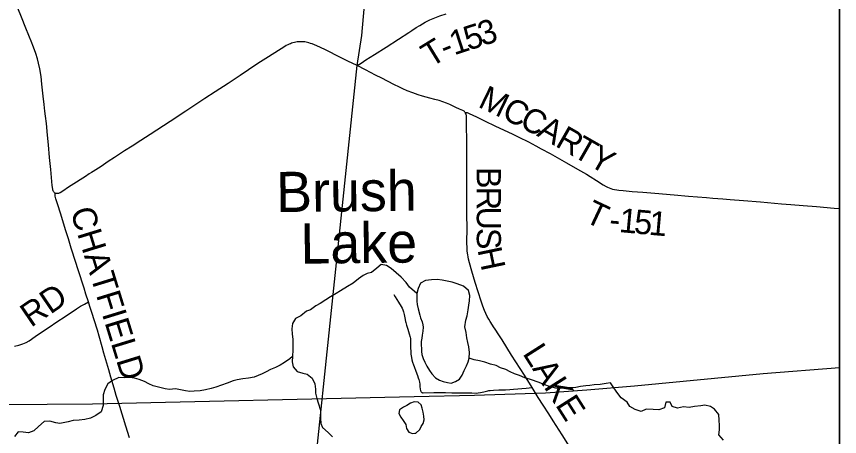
# Model space of a CAD drawing. Extents: x 0 to 1101, y 0 to 440.
# Drawn here: x 480.9 to 539, y 113.2 to 142.9 of the extents above; entities that cross this region are included whole.
import ezdxf

# ---------------------------------------------------------------- set-up
doc = ezdxf.new("R2010")
doc.units = 0
for name, color, linetype in [('GM_X_County_Road', 7, 'Continuous'), ('GM_X_County_Road_Text', 7, 'Continuous'), ('GM_X_Minor_Lake', 7, 'Continuous'), ('GM_X_Minor_Lake_Text', 7, 'Continuous'), ('GM_X_Minor_River', 7, 'Continuous'), ('GM_X_Rail_Line', 7, 'Continuous'), ('GM_X_Township', 7, 'Continuous'), ('GM_X_Township_Road', 7, 'Continuous'), ('GM_X_Township_Road_Text', 7, 'Continuous'), ('SH_Cut_Line', 7, 'Continuous'), ('SH_Text', 7, 'Continuous')]:
    doc.layers.add(name, color=color, linetype=linetype)

msp = doc.modelspace()

# ---------------------------------------------------------------- linework, layer by layer
at = {"layer": 'GM_X_County_Road'}
msp.add_lwpolyline([(539, 34.901), (539, 244.322), (515.616, 246.993), (514.479, 237.7), (513.87, 229.982), (512.492, 214.814), (511.389, 202.515), (509.862, 188.86), (506.544, 156.214), (505.255, 141.5), (504.934, 139.397), (500.064, 92.877), (495.306, 41.992), (494.967, 38.564), (506.443, 37.784), (519.517, 36.487), (538.022, 35.007)], close=True, dxfattribs=at)
for points in [[(483.639, 130.372), (483.618, 130.381), (483.59, 130.4), (483.556, 130.428), (483.531, 130.459), (483.511, 130.496), (483.492, 130.538), (483.474, 130.595), (483.457, 130.658), (483.421, 130.915), (483.368, 131.47), (483.316, 132.046), (483.235, 132.899), (483.151, 133.79), (483.084, 134.476), (483.006, 135.292), (482.942, 135.811), (482.896, 136.162), (482.842, 136.623), (482.779, 137.214), (482.69, 138.065), (482.631, 138.603), (482.543, 139.156), (482.461, 139.559), (482.379, 139.867), (482.259, 140.24), (482.103, 140.68), (481.941, 141.097), (481.82, 141.39), (481.521, 142.131), (481.299, 142.684), (480.948, 143.547)], [(504.941, 139.381), (504.281, 139.695), (503.534, 140.077), (502.948, 140.368), (502.666, 140.509), (502.108, 140.77), (501.779, 140.906), (501.652, 140.951), (501.529, 140.99), (501.441, 141.014), (501.346, 141.035), (501.257, 141.05), (501.159, 141.062), (501.072, 141.067), (500.989, 141.069), (500.903, 141.068), (500.8, 141.059), (500.706, 141.047), (500.613, 141.031), (500.512, 141.011), (500.411, 140.985), (500.323, 140.958), (500.231, 140.927), (500.141, 140.89), (500.058, 140.852), (499.939, 140.793), (499.843, 140.735), (498.696, 140.002), (497.942, 139.518), (497.276, 139.072), (496.688, 138.678), (495.833, 138.113), (494.925, 137.526), (494.19, 137.05), (492.854, 136.167), (491.748, 135.443), (491.28, 135.137), (490.328, 134.515), (489.672, 134.088), (489.062, 133.693), (488.531, 133.348), (487.815, 132.88), (487.378, 132.595), (486.883, 132.263), (486.316, 131.901), (486.194, 131.823), (486.04, 131.725), (485.766, 131.551), (484.756, 130.902), (484.504, 130.738), (484.245, 130.569), (483.98, 130.405), (483.917, 130.376), (483.855, 130.355), (483.807, 130.348), (483.765, 130.347), (483.728, 130.349), (483.69, 130.354), (483.639, 130.372)], [(512.575, 136.067), (512.55, 136.1), (512.528, 136.127), (512.499, 136.152), (512.454, 136.182), (512.396, 136.212), (512.172, 136.313), (511.918, 136.43), (511.495, 136.628), (511.255, 136.732), (510.994, 136.831), (510.726, 136.918), (510.436, 136.996), (510.074, 137.082), (509.821, 137.147), (509.553, 137.223), (509.253, 137.319), (508.867, 137.456), (508.486, 137.605), (508.18, 137.739), (507.927, 137.857), (507.543, 138.045), (506.679, 138.484), (506.23, 138.711), (505.536, 139.072), (504.941, 139.381)], [(517.292, 116.654), (516.752, 117.513), (515.844, 118.935), (515.178, 120), (514.944, 120.36), (514.679, 120.765), (514.58, 120.922), (514.501, 121.048), (514.346, 121.301), (514.249, 121.46), (514.131, 121.67), (514.033, 121.869), (513.936, 122.089), (513.823, 122.384), (513.699, 122.754), (513.494, 123.393), (513.289, 124.054), (513.043, 124.865), (512.872, 125.444), (512.809, 125.705), (512.778, 125.866), (512.754, 126.012), (512.735, 126.141), (512.719, 126.3), (512.711, 126.44), (512.705, 126.609), (512.699, 126.776), (512.694, 127.006), (512.705, 127.772), (512.691, 128.984), (512.697, 129.934), (512.686, 131.015), (512.688, 131.686), (512.681, 133.718), (512.672, 135.508), (512.672, 135.695), (512.667, 135.783), (512.659, 135.849), (512.646, 135.907), (512.631, 135.961), (512.605, 136.019), (512.575, 136.067)], [(526.786, 101.808), (526.704, 101.974), (526.624, 102.119), (526.543, 102.246), (525.979, 103.101), (524.471, 105.423), (524.095, 106), (522.933, 107.777), (522.014, 109.245), (521.499, 110.044), (520.915, 110.953), (520.443, 111.691), (520.062, 112.287), (519.413, 113.309), (518.795, 114.285), (518.475, 114.787), (518.086, 115.401), (517.733, 115.95), (517.292, 116.654)]]:
    msp.add_lwpolyline(points, dxfattribs=at)
at = {"layer": 'GM_X_Minor_Lake'}
for points in [[(512.848, 118.725), (512.888, 119.111), (512.827, 119.51), (512.753, 119.829), (512.679, 120.16), (512.639, 120.535), (512.544, 120.923), (512.619, 121.411), (512.704, 121.716), (512.779, 122.123), (512.829, 122.452), (512.868, 122.758), (512.897, 123.132), (512.812, 123.497), (512.443, 123.799), (512.014, 123.965), (511.664, 124.085), (511.303, 124.159), (510.952, 124.233), (510.589, 124.262), (510.192, 124.246), (509.771, 124.196), (509.416, 124.009), (509.263, 123.637), (509.155, 123.287)], [(509.155, 123.287), (509.162, 123.025), (509.169, 122.741), (509.188, 122.502), (509.262, 122.206), (509.368, 121.749), (509.422, 121.567), (509.531, 121.292), (509.573, 121.076), (509.604, 120.905), (509.588, 120.632), (509.538, 120.349), (509.501, 120.123), (509.474, 119.885), (509.47, 119.635), (509.478, 119.407), (509.497, 119.191), (509.516, 118.986), (509.613, 118.689), (509.734, 118.426), (509.877, 118.162), (510.054, 117.852), (510.22, 117.599), (510.477, 117.334), (510.769, 117.158), (511.017, 117.063), (511.322, 117.001), (511.582, 116.952), (511.891, 117.071), (512.166, 117.237), (512.363, 117.506), (512.505, 117.834), (512.669, 118.172), (512.776, 118.454), (512.848, 118.725)], [(509.246, 115.605), (508.974, 115.621), (508.723, 115.545), (508.447, 115.368), (508.207, 115.247), (507.943, 115.058), (507.894, 114.809), (508.037, 114.545), (508.192, 114.315), (508.392, 114.028), (508.432, 113.743), (508.598, 113.479), (508.847, 113.395), (509.015, 113.415)], [(509.015, 113.415), (509.097, 113.425), (509.373, 113.67), (509.467, 113.896), (509.596, 114.098), (509.668, 114.37), (509.661, 114.632), (509.609, 114.905), (509.534, 115.191), (509.458, 115.419), (509.246, 115.605)]]:
    msp.add_lwpolyline(points, dxfattribs=at)
at = {"layer": 'GM_X_Minor_River'}
for points in [[(527.038, 115.6), (526.732, 115.605), (526.646, 115.208), (526.246, 115.056), (525.85, 115.097), (525.351, 115.117), (524.985, 114.952), (524.567, 115.084), (524.197, 115.307), (524.009, 115.605), (523.594, 115.919), (523.349, 116.23), (523.061, 116.621), (522.839, 116.977), (522.532, 116.926), (522.111, 116.865), (521.68, 116.826), (521.384, 116.786), (521.1, 116.757), (520.713, 116.706), (520.395, 116.655), (519.952, 116.628), (519.577, 116.612), (519.258, 116.572), (518.964, 116.588), (518.535, 116.72), (518.128, 116.852), (517.79, 116.994), (517.181, 117.209), (516.774, 117.318), (516.402, 117.484), (516.053, 117.615), (515.749, 117.756), (515.445, 117.909), (515.072, 118.04), (514.769, 118.193), (514.35, 118.291), (513.955, 118.423), (513.594, 118.52), (513.198, 118.606), (512.848, 118.725), (512.888, 119.111), (512.827, 119.51), (512.753, 119.829), (512.679, 120.16), (512.639, 120.535), (512.544, 120.923), (512.619, 121.411), (512.704, 121.716), (512.779, 122.123), (512.829, 122.452), (512.868, 122.758), (512.897, 123.132), (512.812, 123.497), (512.443, 123.799), (512.014, 123.965), (511.664, 124.085), (511.303, 124.159), (510.952, 124.233), (510.589, 124.262), (510.192, 124.246), (509.771, 124.196), (509.416, 124.009), (509.263, 123.637), (509.155, 123.287), (508.64, 123.738), (508.407, 124.049), (508.062, 124.441), (507.345, 125.043), (507.02, 125.265), (506.647, 125.339), (506.347, 125.083), (505.957, 124.772), (505.649, 124.686), (505.363, 124.566), (505.052, 124.31), (504.662, 124.01), (504.272, 123.778), (503.779, 123.479), (503.459, 123.292), (503.069, 123.06), (502.725, 122.838), (502.346, 122.584), (502.026, 122.407), (501.647, 122.141), (501.361, 122.032), (500.959, 121.71), (500.593, 121.511), (500.383, 121.163), (500.342, 120.777), (500.359, 120.413), (500.41, 120.049), (500.416, 119.731), (500.409, 119.288), (500.379, 118.868), (500.361, 118.447), (500.424, 118.094), (500.713, 117.782), (501.109, 117.662), (501.414, 117.578), (501.761, 117.299)], [(500.377, 118.823), (500.195, 118.678), (499.827, 118.411), (499.506, 118.212), (499.186, 118.047), (498.832, 117.916), (498.534, 117.762), (498.237, 117.62), (497.951, 117.488), (497.665, 117.368), (497.267, 117.306), (496.881, 117.256), (496.471, 117.195), (496.186, 117.109), (495.775, 116.956), (495.376, 116.815), (494.965, 116.663), (494.646, 116.577), (494.235, 116.482), (493.871, 116.409), (493.44, 116.393), (493.144, 116.364), (492.827, 116.403), (492.465, 116.489), (492.114, 116.54), (491.705, 116.513), (491.388, 116.552), (490.913, 116.663), (490.541, 116.771), (490.237, 116.913), (489.944, 117.065), (489.549, 117.208), (489.233, 117.304), (488.893, 117.344), (488.53, 117.316), (488.122, 117.357), (487.665, 117.149), (487.343, 116.915), (487.144, 116.51), (487.012, 116.125), (487.018, 115.75), (487.011, 115.364), (486.88, 114.934), (486.501, 114.679), (486.123, 114.469), (485.725, 114.396), (485.315, 114.346), (484.895, 114.308), (484.553, 114.222), (483.961, 114.096), (483.667, 114.146), (483.249, 114.278), (482.84, 114.251), (482.448, 113.893), (482.114, 113.581), (481.737, 113.439), (481.375, 113.491), (481.013, 113.519), (480.746, 113.183)], [(501.761, 117.299), (501.948, 116.909), (502.009, 116.522), (502.016, 116.238), (502.089, 115.862), (502.187, 115.553), (502.349, 115.05), (502.355, 114.766), (502.362, 114.47), (502.379, 114.106), (502.51, 113.809), (502.901, 113.461), (503.214, 113.149)], [(530.807, 112.933), (530.473, 113.303), (530.536, 113.665), (530.529, 113.95), (530.501, 114.348), (530.474, 114.735), (530.173, 115.115), (529.881, 115.302), (529.486, 115.388), (529.201, 115.359), (528.769, 115.309), (528.394, 115.236), (527.986, 115.288), (527.565, 115.193), (527.192, 115.313), (527.038, 115.6)]]:
    msp.add_lwpolyline(points, dxfattribs=at)
at = {"layer": 'GM_X_Rail_Line'}
msp.add_lwpolyline([(441.629, 122.688), (462.729, 116.824), (465.976, 116.015), (467.738, 115.649), (469.065, 115.44), (470.285, 115.384), (486.273, 115.482), (508.967, 116.018), (513.225, 116.101), (518.239, 116.279), (521.156, 116.481), (524.531, 116.758), (533.605, 117.63), (539, 118.067)], dxfattribs=at)
at = {"layer": 'GM_X_Township'}
msp.add_lwpolyline([(435.213, 255.629), (445.064, 254.562), (483.107, 250.705), (508.328, 247.799), (515.616, 246.993), (514.479, 237.7), (513.87, 229.982), (512.492, 214.814), (511.389, 202.515), (509.862, 188.86), (506.544, 156.214), (505.255, 141.5), (504.934, 139.397), (500.064, 92.877), (495.306, 41.992), (494.967, 38.564), (486.494, 39.335), (480.73, 40.036), (456.87, 41.812), (429.195, 44.697)], dxfattribs=at)
at = {"layer": 'GM_X_Township_Road'}
for points in [[(504.941, 139.381), (505.219, 139.556), (505.563, 139.776), (506.176, 140.161), (506.994, 140.68), (507.868, 141.249), (508.588, 141.715), (508.807, 141.857), (509.12, 142.059), (509.373, 142.218), (509.743, 142.437), (510.076, 142.609), (510.419, 142.759), (510.786, 142.897), (511.226, 143.044)], [(512.575, 136.067), (512.611, 136.071), (512.647, 136.069), (512.702, 136.057), (512.762, 136.035), (512.859, 135.99), (513.36, 135.753), (513.982, 135.455), (514.674, 135.13), (515.332, 134.82), (515.887, 134.556), (516.593, 134.218), (516.811, 134.112), (517.043, 133.994), (517.549, 133.72), (517.94, 133.503), (518.561, 133.162), (519.716, 132.517), (520.512, 132.068), (521.126, 131.716), (521.397, 131.553), (521.851, 131.261), (522.307, 130.969), (522.517, 130.845), (522.609, 130.796), (522.742, 130.739), (522.845, 130.699), (522.976, 130.658), (523.12, 130.624), (523.275, 130.597), (523.414, 130.581), (523.73, 130.547), (524.362, 130.496), (525.105, 130.437), (525.96, 130.364), (527.334, 130.251), (528.338, 130.169), (529.601, 130.063), (530.047, 130.025), (530.753, 129.969), (531.274, 129.929), (532.221, 129.849), (533.428, 129.748), (534.896, 129.624), (535.564, 129.569), (536.438, 129.495), (537.367, 129.418), (538.631, 129.321), (539, 129.292)], [(485.975, 122.686), (485.804, 123.228), (485.665, 123.653), (485.551, 124.007), (485.36, 124.609), (485.23, 125.017), (485.083, 125.479), (484.765, 126.493), (484.564, 127.133), (484.364, 127.774), (484.17, 128.416), (484, 128.948), (483.808, 129.55), (483.718, 129.834), (483.676, 129.978), (483.656, 130.061), (483.635, 130.164), (483.629, 130.22), (483.627, 130.268), (483.635, 130.339), (483.639, 130.372)], [(507.543, 123.212), (507.635, 123.051), (507.872, 122.671), (508.053, 122.367), (508.113, 122.251), (508.164, 122.131), (508.211, 121.99), (508.262, 121.792), (508.307, 121.573), (508.364, 121.299), (508.385, 121.228), (508.405, 121.137), (508.43, 121.047), (508.517, 120.762), (508.617, 120.442), (508.681, 120.208), (508.704, 120.099), (508.715, 120.028), (508.721, 119.934), (508.722, 119.764), (508.72, 119.429), (508.726, 119.206), (508.743, 119.001), (508.777, 118.762), (508.81, 118.597), (508.856, 118.437), (508.916, 118.241), (508.96, 118.119), (509.086, 117.807), (509.207, 117.495), (509.258, 117.336), (509.298, 117.212), (509.341, 117.014), (509.362, 116.886), (509.378, 116.72), (509.402, 116.52), (509.415, 116.442), (509.427, 116.406), (509.441, 116.377), (509.46, 116.349), (509.48, 116.325), (509.506, 116.303), (509.533, 116.286), (509.562, 116.275), (509.6, 116.27), (510.358, 116.288), (510.619, 116.293), (510.787, 116.291), (511.011, 116.288), (511.177, 116.283), (511.62, 116.273), (513.043, 116.261), (513.359, 116.255), (513.489, 116.263), (513.655, 116.286), (513.783, 116.31), (513.892, 116.335), (514.162, 116.408), (514.234, 116.423), (514.345, 116.44), (514.568, 116.455), (514.959, 116.47), (515.429, 116.487), (515.731, 116.509), (515.993, 116.534), (516.872, 116.608), (517.292, 116.654)], [(480.746, 119.559), (481.056, 119.628), (481.198, 119.671), (481.355, 119.73), (481.574, 119.833), (481.786, 119.95), (482.22, 120.24), (482.727, 120.589), (483.126, 120.864), (483.806, 121.323), (484.258, 121.619), (485.142, 122.205), (485.427, 122.382), (485.688, 122.526), (485.975, 122.686)], [(488.869, 113.097), (488.612, 113.915), (488.184, 115.305), (487.945, 116.07), (487.794, 116.589), (487.562, 117.365), (487.411, 117.895), (487.064, 119.075), (486.941, 119.524), (486.744, 120.259), (486.607, 120.703), (486.379, 121.43), (486.245, 121.862), (486.169, 122.09), (486.074, 122.377), (485.975, 122.686)]]:
    msp.add_lwpolyline(points, dxfattribs=at)
at = {"layer": 'SH_Cut_Line'}
msp.add_lwpolyline([(131, 17.107), (539, 17.107), (539, 244.322), (515.616, 246.993), (508.328, 247.799), (483.107, 250.705), (445.064, 254.562), (435.213, 255.629)], dxfattribs=at)
at = {"layer": 'SH_Text'}
msp.add_lwpolyline([(131, 425.107), (539, 425.107), (539, 17.107), (131, 17.107)], close=True, dxfattribs=at)

# ---------------------------------------------------------------- texts
at = {"layer": 'GM_X_County_Road_Text'}
for s, height, rotation, p in [('B', 1.705, 270, (513.389, 132.218)), ('R', 1.705, 269.99911, (513.389, 130.818)), ('U', 1.705, 270.00184, (513.389, 129.418)), ('S', 1.705, 270.17924, (513.389, 127.912)), ('H', 1.705, 281.90172, (513.433, 126.384)), ('LAKE', 1.7045, 302.4684, (516.588, 119.048))]:
    msp.add_text(s, height=height, rotation=rotation, dxfattribs=at).set_placement(p)
at = {"layer": 'GM_X_Minor_Lake_Text'}
for s, rotation, p in [('Brush', 0.61107, (499.242, 129.028)), ('Lake', 0.61043, (500.956, 125.387))]:
    msp.add_text(s, height=2.8409, rotation=rotation, dxfattribs=at).set_placement(p)
at = {"layer": 'GM_X_Township_Road_Text'}
for s, height, rotation, p in [('5', 1.705, 17.85569, (512.788, 140.424)), ('3', 1.705, 17.83923, (513.787, 140.746)), ('1', 1.705, 17.92151, (511.789, 140.101)), ('T', 1.705, 31.57746, (510.15, 139.218)), ('-', 1.705, 21.85069, (511.168, 139.851)), ('M', 1.705, 334.1628, (513.408, 136.497)), ('C', 1.705, 334.0965, (515.073, 135.691)), ('C', 1.705, 332.81354, (516.323, 135.084)), ('A', 1.705, 330.85695, (517.555, 134.452)), ('R', 1.705, 330.20235, (518.861, 133.724)), ('T', 1.705, 330.19984, (520.076, 133.028)), ('Y', 1.705, 330.25479, (521.184, 132.393)), ('T', 1.705, 334.8169, (520.911, 128.399)), ('CHATFIELD', 1.7045, 287.09334, (484.684, 129.115)), ('1', 1.705, 354.68449, (523.395, 127.628)), ('5', 1.705, 354.89251, (524.447, 127.531)), ('1', 1.705, 354.97199, (525.495, 127.437)), ('-', 1.705, 355.22977, (522.701, 127.686)), ('RD', 1.7045, 34.23058, (481.921, 120.851))]:
    msp.add_text(s, height=height, rotation=rotation, dxfattribs=at).set_placement(p)

doc.saveas('drawing.dxf')
